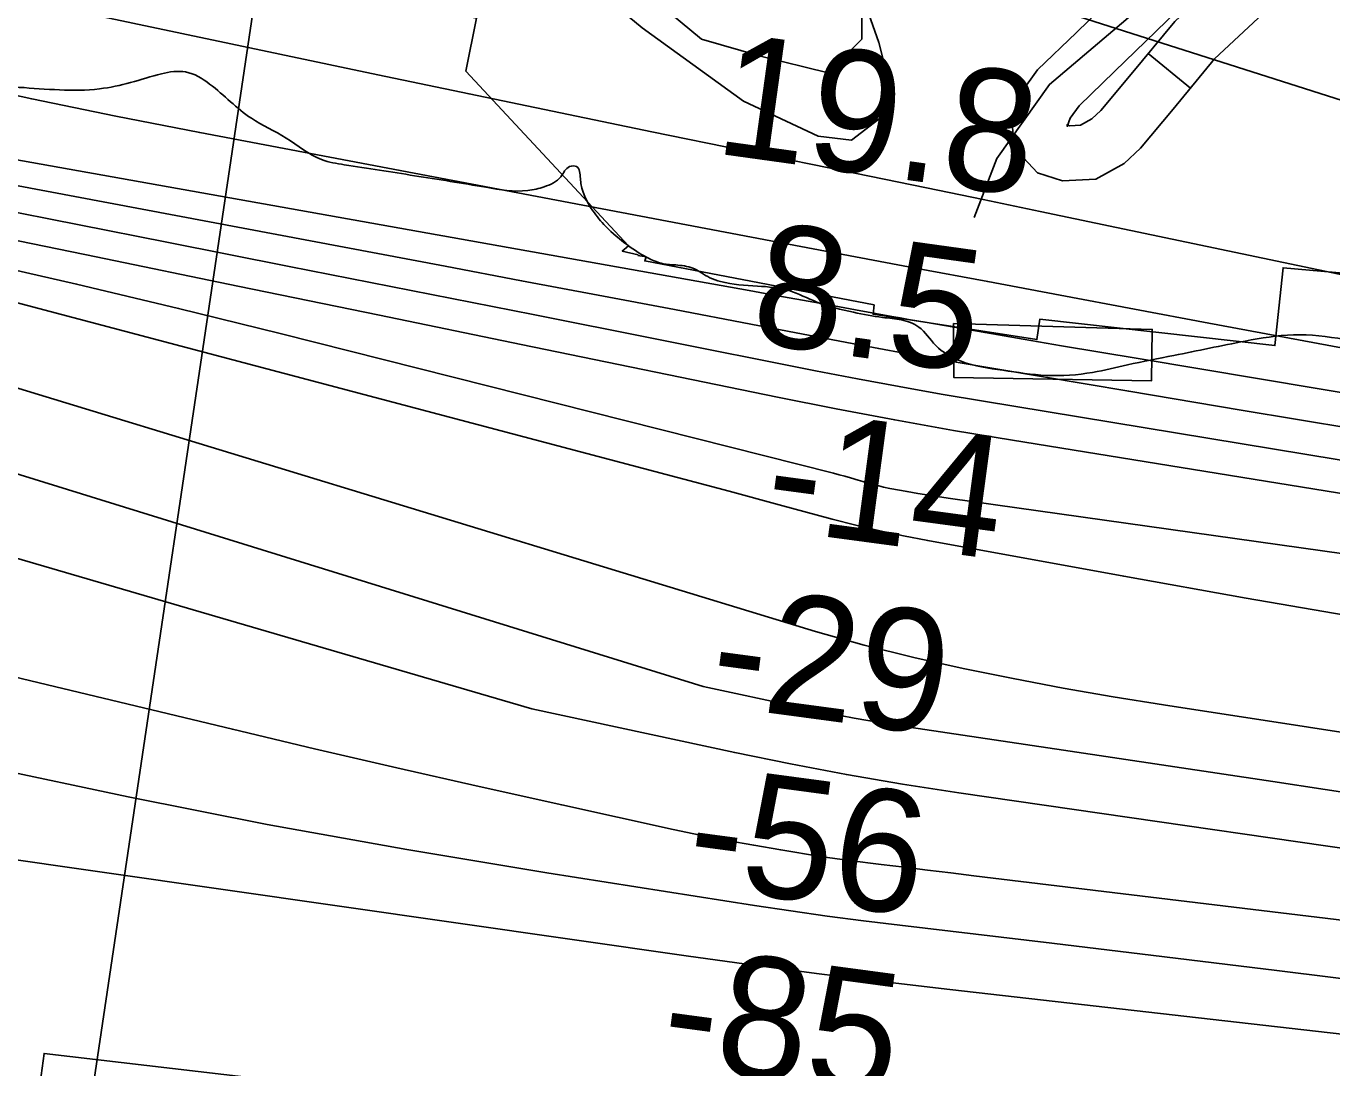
# Model space of a CAD drawing. Extents: x 3445503 to 3483459, y 540493 to 566012.
# Drawn here: x 3468672 to 3469389, y 552122 to 552694 of the extents above; entities that cross this region are included whole.
import ezdxf

# ---------------------------------------------------------------- set-up
doc = ezdxf.new("R2010")
doc.units = 0
for name, color, linetype in [('V-CHAN-DOCK', 7, 'Continuous'), ('V-RIVR-EDGE', 7, 'Continuous'), ('V-RIVR-RANG', 7, 'Continuous'), ('V-ROAD-CNTR', 7, 'Continuous'), ('V-RRAP-RVMT', 7, 'Continuous'), ('V-SITE-VEGE', 7, 'Continuous'), ('V-TOPO-DPTH', 7, 'Continuous'), ('V-TOPO-MAJR', 7, 'Continuous'), ('V-TOPO-MINR', 7, 'Continuous'), ('V-TOPO-WATR', 7, 'Continuous'), ('V-WETL-SWMP', 7, 'Continuous')]:
    doc.layers.add(name, color=color, linetype=linetype)

msp = doc.modelspace()

# ---------------------------------------------------------------- linework, layer by layer
at = {"layer": 'V-CHAN-DOCK'}
msp.add_lwpolyline([(3469181.64, 552530.29), (3469290.77, 552527.01), (3469290.31, 552498.7), (3469181.88, 552500.59), (3469181.64, 552530.29)], dxfattribs=at)
at = {"layer": 'V-RIVR-EDGE'}
msp.add_spline([(3466309.38, 552621.96), (3466349.7, 552619.42), (3466382.73, 552619.34), (3466411.93, 552618.58), (3466431.74, 552619.22), (3466456.43, 552621.25), (3466478.34, 552625.36), (3466500.25, 552626.35), (3466524.24, 552628.03), (3466536.75, 552627.65), (3466565.61, 552631.75), (3466586.13, 552632.4), (3466600.73, 552633.75), (3466616.03, 552634.41), (3466639.32, 552633.66), (3466653.57, 552633.62), (3466663.66, 552636.38), (3466670.96, 552636.71), (3466676.52, 552638.08), (3466689.38, 552636.31), (3466713.37, 552637.3), (3466728.67, 552638.65), (3466733.54, 552639.33), (3466741.19, 552639.31), (3466744.67, 552640.35), (3466765.88, 552643.43), (3466811.08, 552646.79), (3466822.21, 552647.81), (3466836.47, 552652.29), (3466848.28, 552649.83), (3466872.26, 552647.68), (3466895.55, 552644.84), (3466925.79, 552644.07), (3466966.46, 552642.93), (3466982.79, 552640.8), (3467002.6, 552635.19), (3467043.6, 552627.1), (3467061.67, 552625.66), (3467070.71, 552626.68), (3467078.71, 552629.09), (3467090.2, 552637.06), (3467099.25, 552641.56), (3467116.3, 552647.43), (3467156.66, 552659.15), (3467180.3, 552663.26), (3467190.05, 552666.71), (3467215.1, 552674.64), (3467224.5, 552681.23), (3467241.91, 552694.05), (3467256.19, 552704.44), (3467275.69, 552716.56), (3467305.63, 552735.6), (3467327.56, 552748.41), (3467352.29, 552766.43), (3467374.58, 552781.67), (3467388.85, 552788.24), (3467399.64, 552795.86), (3467402.78, 552801.76), (3467413.91, 552804.17), (3467419.48, 552807.63), (3467425.41, 552815.26), (3467432.37, 552818.72), (3467446.3, 552824.94), (3467466.13, 552834.63), (3467483.88, 552840.5), (3467499.18, 552841.5), (3467510.65, 552844.25), (3467520.05, 552847.71), (3467524.58, 552850.48), (3467538.49, 552854.96), (3467570.83, 552859.75), (3467609.08, 552864.17), (3467645.6, 552868.95), (3467670.28, 552869.58), (3467689.75, 552871.27), (3467696.01, 552871.26), (3467706.09, 552869.84), (3467716.52, 552869.47), (3467730.42, 552869.09), (3467744.68, 552872.18), (3467757.2, 552874.93), (3467768.33, 552874.9), (3467789.87, 552871.37), (3467862.18, 552872.93), (3467905.63, 552870.04), (3467943.49, 552856.05), (3467982.02, 552836.13), (3468014.64, 552810.68), (3468040.66, 552789.06), (3468070.15, 552766.39), (3468095.14, 552752.42), (3468129.53, 552738.43), (3468159.75, 552729.32), (3468202.15, 552725.39), (3468241.43, 552724.6), (3468263.67, 552723.5), (3468284.52, 552718.58), (3468310.55, 552700.09), (3468339.35, 552679.86), (3468348.37, 552674.28), (3468371.31, 552670.05), (3468394.95, 552672.07), (3468423.11, 552672.35), (3468450.57, 552670.55), (3468476.29, 552670.83), (3468493.33, 552672.18), (3468516.29, 552677.34), (3468541.34, 552687.36), (3468560.14, 552697.74), (3468569.53, 552699.45), (3468577.18, 552699.09), (3468586.55, 552693.15), (3468603.19, 552676.08), (3468627.15, 552664.55), (3468668.51, 552659.93), (3468712.66, 552659.12), (3468729.7, 552662.56), (3468746.74, 552667.38), (3468759.96, 552668.39), (3468773.15, 552661.75), (3468796.05, 552642.92), (3468815.14, 552632.1), (3468834.58, 552620.23), (3468847.09, 552617.42), (3468885.66, 552611.42), (3468924.92, 552605.06), (3468947.86, 552603.27), (3468956.91, 552605.33), (3468965.96, 552610.87), (3468970.84, 552616.42), (3468974.66, 552616.41), (3468976.73, 552609.8), (3468983.64, 552592.05), (3468990.57, 552583.69), (3469002.72, 552573.23), (3469014.52, 552565.91), (3469022.16, 552563.11), (3469029.11, 552562.39), (3469038.49, 552560.63), (3469047.86, 552555.39), (3469053.77, 552553.29), (3469073.92, 552550.81), (3469091.3, 552548.33), (3469106.58, 552542.04), (3469126.73, 552536.43), (3469142.71, 552533.61), (3469153.14, 552532.19), (3469162.52, 552528.34), (3469171.88, 552518.24), (3469185.76, 552509.51), (3469208.69, 552504.59), (3469232.67, 552501.75), (3469258.05, 552503.42), (3469277.18, 552507.55), (3469302.57, 552512.7), (3469341.87, 552520.6), (3469368.3, 552524.01), (3469396.11, 552521.51), (3469447.87, 552506.08), (3469526.01, 552475.99), (3469583.68, 552459.86), (3469651.08, 552445.09), (3469684.78, 552437.71), (3469730.66, 552432.73), (3469767.15, 552428.82), (3469829.71, 552423.45), (3469847.79, 552424.1), (3469856.83, 552424.07), (3469867.6, 552422.31), (3469876.28, 552418.46), (3469887.74, 552412.87), (3469925.6, 552399.22), (3469955.13, 552391.85), (3469977.36, 552385.88), (3470001.33, 552379.57), (3470024.27, 552378.47), (3470048.27, 552381.54), (3470074.01, 552388.43), (3470084.09, 552390.84), (3470093.83, 552391.51), (3470109.12, 552387.64), (3470138.28, 552372.97), (3470163.62, 552356.57), (3470192.44, 552345.72), (3470225.46, 552340.43), (3470241.79, 552339.34), (3470271.69, 552339.27), (3470310.96, 552335.7), (3470330.08, 552335.65), (3470358.59, 552336.27), (3470382.57, 552334.82), (3470398.21, 552331.31), (3470414.53, 552324.66), (3470435.02, 552316.62), (3470465.58, 552306.11), (3470481.55, 552297.03), (3470485.38, 552296.33), (3470491.63, 552295.97), (3470495.8, 552293.52), (3470499.96, 552290.73), (3470505.87, 552287.94), (3470526.71, 552283.02), (3470533.31, 552282.65), (3470539.22, 552282.64), (3470542.35, 552281.94), (3470544.08, 552279.5), (3470547.21, 552276.71), (3470551.37, 552273.57), (3470557.62, 552271.82), (3470564.57, 552269.71), (3470576.39, 552270.03), (3470585.77, 552269.31), (3470591.33, 552266.52), (3470613.56, 552258.47), (3470637.52, 552247.98), (3470666.69, 552234.35), (3470680.92, 552228.06), (3470696.55, 552223.15), (3470705.24, 552221.05), (3470710.45, 552221.03), (3470716.37, 552224.84), (3470726.81, 552226.21), (3470744.89, 552227.9), (3470772.01, 552229.92), (3470784.18, 552230.58), (3470792.17, 552230.22), (3470802.94, 552227.06), (3470818.58, 552226.67), (3470830.06, 552229.78), (3470835.98, 552233.58), (3470842.59, 552233.92), (3470861.01, 552232.83), (3470874.21, 552228.28), (3470890.18, 552221.28), (3470909.3, 552220.54), (3470935.37, 552220.48), (3470949.63, 552223.92), (3470960.76, 552226.32), (3470973.28, 552226.29), (3470997.6, 552221.71), (3471022.27, 552216.44), (3471070.56, 552205.19), (3471088.98, 552203.41), (3471111.92, 552203.01), (3471121.66, 552202.63), (3471127.91, 552201.58), (3471132.77, 552198.09), (3471136.58, 552193.21), (3471141.45, 552193.2), (3471145.63, 552195.97), (3471151.19, 552196.65), (3471156.75, 552196.64), (3471178.3, 552192.07), (3471192.54, 552188.21), (3471223.46, 552180.48), (3471265.84, 552168.56), (3471314.83, 552156.27), (3471351.3, 552145.4), (3471386.04, 552136.97), (3471401.34, 552136.59), (3471419.41, 552135.15), (3471433.66, 552131.99), (3471456.24, 552126.37), (3471476.74, 552123.19), (3471490.64, 552119.33), (3471513.9, 552109.19), (3471547.95, 552099.03), (3471579.56, 552092), (3471609.44, 552084.97), (3471637.24, 552078.65), (3471668.5, 552067.44), (3471684.82, 552061.84), (3471699.76, 552059.72), (3471716.44, 552054.46), (3471743.18, 552045.36), (3471759.5, 552035.93), (3471773.39, 552031.03), (3471788.67, 552023.34), (3471808.46, 552013.91), (3471820.61, 552009.01), (3471825.82, 552006.22), (3471833.45, 551997.16), (3471837.26, 551992.63), (3471849.41, 551987.39), (3471863.31, 551984.92), (3471900.51, 551985.87), (3471925.88, 551983.72), (3471961.68, 551978.07), (3472004.07, 551970.32), (3472058.26, 551955.59), (3472104.46, 551941.22), (3472151.7, 551925.11), (3472165.59, 551919.86), (3472170.8, 551915.33), (3472181.91, 551909.74), (3472191.98, 551907.28), (3472199.96, 551902.39), (3472208.99, 551898.9), (3472220.11, 551895.04), (3472235.39, 551890.14), (3472240.61, 551890.13), (3472245.47, 551889.77), (3472259.37, 551886.6), (3472269.45, 551885.19), (3472280.21, 551880.3), (3472294.81, 551878.87), (3472314.28, 551878.13), (3472330.27, 551879.13), (3472344.18, 551880.83), (3472354.25, 551878.72), (3472360.16, 551878.36), (3472367.81, 551879.04), (3472378.25, 551881.1), (3472386.24, 551881.08), (3472400.49, 551879.3), (3472427.26, 551878.19), (3472454.38, 551882.3), (3472479.76, 551882.93), (3472504.44, 551881.48), (3472524.95, 551881.43), (3472536.42, 551880.71), (3472544.41, 551877.9), (3472549.27, 551875.46), (3472555.18, 551875.44), (3472570.12, 551874.71), (3472580.21, 551875.73), (3472593.42, 551876.04), (3472610.1, 551875.66), (3472633.74, 551876.29), (3472647.29, 551873.48), (3472654.24, 551870.33), (3472660.15, 551870.32), (3472666.41, 551871.69), (3472682.05, 551870.96), (3472693.88, 551874.06), (3472707.1, 551879.59), (3472717.88, 551879.91), (3472730.73, 551876.4), (3472741.86, 551876.03), (3472753.68, 551876.69), (3472772.81, 551883.25), (3472794.03, 551888.41), (3472814.55, 551891.14), (3472833.33, 551892.83), (3472843.41, 551894.55), (3472860.46, 551899.37), (3472888.28, 551905.56), (3472914.02, 551910.02), (3472934.19, 551912.4), (3472958.18, 551913.73), (3472986.34, 551913.66), (3473020.75, 551912.88), (3473048.56, 551912.46), (3473074.99, 551916.22), (3473094.82, 551921.74), (3473113.96, 551930.38), (3473134.14, 551940.41), (3473153.29, 551952.18), (3473173.49, 551967.43), (3473183.94, 551974.01), (3473198.2, 551977.8), (3473219.4, 551974.96), (3473232.25, 551969.02), (3473250.3, 551958.55), (3473256.55, 551955.06), (3473269.4, 551952.07)], degree=3, dxfattribs=at)
at = {"layer": 'V-RIVR-RANG'}
msp.add_line((3468872.49, 553210.58), (3468681.43, 551924.69), dxfattribs=at)
at = {"layer": 'V-ROAD-CNTR'}
msp.add_line((3469311.75, 552659.42), (3469288.62, 552678.52), dxfattribs=at)
for points in [[(3469562.66, 553044.34), (3469575.11, 553000.55), (3469583.39, 552987.05), (3469628.27, 552927.96), (3469631.12, 552910.1), (3469625.11, 552894.52), (3469609.78, 552879.77), (3469588.51, 552863.76), (3469453.25, 552841.78), (3469436.91, 552832.03), (3469408.33, 552809.01), (3469234.32, 552661.52), (3469205.48, 552620.83), (3469193, 552588.46)], [(3469409.06, 552751.43), (3469356.98, 552705.49), (3469325.05, 552675.52), (3469302.32, 552647.99), (3469284.36, 552626.62), (3469275.41, 552618.17), (3469259.75, 552609.47), (3469241.5, 552608.56), (3469227.71, 552613.04), (3469214.86, 552626.66), (3469213.67, 552642.65), (3469218.9, 552657.2), (3469227.85, 552669.55), (3469249.15, 552690.13), (3469295.69, 552735.39), (3469343.98, 552776.28), (3469388.23, 552811.54), (3469421.31, 552835.2)], [(3469435.54, 552809.11), (3469390.06, 552774.67), (3469336.78, 552727.69), (3469303.13, 552696.09), (3469279.26, 552667.19), (3469262.51, 552647.25), (3469257.55, 552642.57), (3469251.29, 552639.09), (3469245.52, 552638.8), (3469244.27, 552639.21), (3469243.99, 552639.5), (3469244.06, 552638.51), (3469245.69, 552643.04), (3469250.6, 552649.81), (3469270.03, 552668.59), (3469315.86, 552713.16), (3469363.03, 552753.1), (3469406.31, 552787.6), (3469434.38, 552807.66)]]:
    msp.add_lwpolyline(points, dxfattribs=at)
at = {"layer": 'V-RRAP-RVMT'}
for points in [[(3469008.37, 552567.62), (3469008.44, 552567.91), (3468999.74, 552570.03), (3469003.2, 552572.92), (3468913.9, 552668.82), (3468919.63, 552697.87), (3468768.26, 552729), (3468766.42, 552721.28), (3468629.33, 552748.71), (3468630.12, 552754.08), (3468483.77, 552779.89), (3468489.46, 552814.9), (3468349.28, 552834.76), (3468350.03, 552843.03), (3468217.36, 552850.02)], [(3470328.08, 552342.11), (3470202.56, 552373.59), (3470200.45, 552367.11), (3470051.21, 552396.89), (3470049.36, 552390.45), (3469931.31, 552422.51), (3469933.38, 552435.36), (3469809.28, 552461.71), (3469816.51, 552489.28), (3469666.62, 552528.02), (3469666.37, 552531.55), (3469512.97, 552557.46), (3469511.31, 552547.59), (3469362.61, 552560.86), (3469358.15, 552518.14), (3469229.12, 552532.7), (3469227.43, 552521.39), (3469137.46, 552535.34), (3469138.04, 552540.5), (3469012.05, 552564.58), (3469012.83, 552566.81), (3469008.37, 552567.62)], [(3468154.99, 552262.93), (3468154.53, 552227.83), (3468288.93, 552225.69), (3468288.43, 552213.81), (3468433.04, 552207.66), (3468431.8, 552185.68), (3468553.54, 552179.7), (3468548.14, 552121.07), (3468679.53, 552109.37), (3468682.24, 552129.47), (3468794.95, 552116.22), (3468791.43, 552091.45), (3468903.11, 552075.88)]]:
    msp.add_lwpolyline(points, dxfattribs=at)
at = {"layer": 'V-SITE-VEGE'}
msp.add_lwpolyline([(3469130.88, 552712.19), (3469140.61, 552684.54), (3469145.52, 552665.16), (3469146.02, 552651.7), (3469140.55, 552642.54), (3469125.59, 552630.93), (3469107.34, 552633.17), (3469066.38, 552652.25), (3469010.6, 552692.62), (3468986.66, 552712.64)], dxfattribs=at)
at = {"layer": 'V-TOPO-DPTH'}
for points in [[(3469402.56, 552515.38), (3469321.94, 552530.4), (3469240.13, 552545.78), (3469200.44, 552553.24), (3469160.76, 552560.72), (3469121.07, 552568.21), (3469081.39, 552575.72), (3468767.73, 552635.09), (3468721.54, 552644.14), (3468675.43, 552653.59), (3468629.45, 552663.62)], [(3469401.48, 552472.36), (3469339.69, 552482.69), (3469277.91, 552493.06), (3469182, 552509.21), (3469168.19, 552511.58), (3469154.38, 552514.01), (3469140.59, 552516.53), (3469126.82, 552519.11), (3469070.4, 552529.87), (3469028.41, 552537.87), (3468986.43, 552545.84), (3468944.43, 552553.78), (3468902.44, 552561.7), (3468498.42, 552637.77)], [(3468498.42, 552637.77), (3468902.44, 552561.7), (3468944.43, 552553.78), (3468986.43, 552545.84), (3469028.41, 552537.87), (3469070.4, 552529.87), (3469126.82, 552519.11), (3469140.59, 552516.53), (3469154.38, 552514.01), (3469168.19, 552511.58), (3469182, 552509.21), (3469277.91, 552493.06), (3469339.69, 552482.69), (3469401.48, 552472.36)], [(3468633.08, 552582.86), (3468710.87, 552566.82), (3468788.66, 552550.8), (3468866.46, 552534.79), (3468944.25, 552518.78), (3469085, 552489.84), (3469117.17, 552483.44), (3469149.4, 552477.31), (3469181.7, 552471.59), (3469214.05, 552466.15), (3469644.38, 552396.55)], [(3468633.08, 552582.86), (3468710.87, 552566.82), (3468788.66, 552550.8), (3468866.46, 552534.79), (3468944.25, 552518.78), (3469085, 552489.84), (3469117.17, 552483.44), (3469149.4, 552477.31), (3469181.7, 552471.59), (3469214.05, 552466.15), (3469644.38, 552396.55)], [(3469697.48, 552259.18), (3469296.99, 552320.84), (3469269.4, 552325.31), (3469241.87, 552330.08), (3469214.41, 552335.28), (3469187.01, 552340.78), (3469159.76, 552346.92), (3469132.66, 552353.62), (3469105.79, 552361.17), (3468471.96, 552554.44)], [(3468471.96, 552554.44), (3469105.79, 552361.17), (3469132.66, 552353.62), (3469159.76, 552346.92), (3469187.01, 552340.78), (3469214.41, 552335.28), (3469241.87, 552330.08), (3469269.4, 552325.31), (3469296.99, 552320.84), (3469697.48, 552259.18)], [(3469409.46, 552367.97), (3469342.27, 552379.53), (3469275.14, 552391.45), (3469167.48, 552411.05), (3469154.26, 552413.63), (3469141.1, 552416.42), (3469128.01, 552419.53), (3469114.97, 552422.87), (3469085.98, 552430.67), (3469058.51, 552438.16), (3468619.7, 552554.32)], [(3468619.7, 552554.32), (3469058.51, 552438.16), (3469085.98, 552430.67), (3469114.97, 552422.87), (3469128.01, 552419.53), (3469141.1, 552416.42), (3469154.26, 552413.63), (3469167.48, 552411.05), (3469275.14, 552391.45), (3469342.27, 552379.53), (3469409.46, 552367.97)], [(3469414.45, 552269.92), (3469356.98, 552278.76), (3469299.49, 552287.45), (3469241.98, 552296.05), (3469157.27, 552308.62), (3469142.14, 552311.02), (3469127.04, 552313.61), (3469112, 552316.49), (3469097, 552319.57), (3469044.17, 552330.95), (3468606.39, 552466.58)], [(3468606.39, 552466.58), (3469044.17, 552330.95), (3469097, 552319.57), (3469112, 552316.49), (3469127.04, 552313.61), (3469142.14, 552311.02), (3469157.27, 552308.62), (3469241.98, 552296.05), (3469299.49, 552287.45), (3469356.98, 552278.76), (3469414.45, 552269.92)]]:
    msp.add_lwpolyline(points, dxfattribs=at)
at = {"layer": 'V-TOPO-MAJR'}
msp.add_lwpolyline([(3469480.96, 552229.81), (3469184.53, 552272.6), (3469153.64, 552277.38), (3469122.83, 552282.59), (3469092.14, 552288.43), (3469061.52, 552294.7), (3468950.05, 552318.71), (3468500.28, 552450.14)], dxfattribs=at)
at = {"layer": 'V-TOPO-MINR'}
for points in [[(3469689.17, 552559.01), (3469225.57, 552706.76), (3469204.05, 552713.86), (3469182.39, 552720.48), (3469160.52, 552726.38), (3469138.52, 552731.8), (3469116.36, 552736.59), (3469094.14, 552741.04), (3469071.82, 552744.96), (3469049.44, 552748.54), (3468542.14, 552823.5)], [(3469584.78, 552517.2), (3469229.21, 552591.75), (3469197.99, 552598.26), (3469166.76, 552604.74), (3469135.52, 552611.15), (3469104.27, 552617.53), (3469066.28, 552625.24), (3469016.05, 552635.51), (3468965.82, 552645.85), (3468915.63, 552656.3), (3468865.45, 552666.84), (3468512.12, 552741.47)], [(3469402.56, 552515.38), (3469321.94, 552530.4), (3469240.13, 552545.78), (3469200.44, 552553.24), (3469160.76, 552560.72), (3469121.07, 552568.21), (3469081.39, 552575.72), (3468767.73, 552635.09), (3468721.54, 552644.14), (3468675.43, 552653.59), (3468629.45, 552663.62)], [(3469743.95, 552433.73), (3469283.05, 552510.97), (3469262.02, 552514.51), (3469240.99, 552518.06), (3469219.96, 552521.65), (3469198.94, 552525.25), (3469166.01, 552530.91), (3469161.46, 552531.7), (3469156.9, 552532.5), (3469152.35, 552533.32), (3469147.81, 552534.14), (3469127.77, 552537.8), (3469113.21, 552540.45), (3469098.64, 552543.08), (3469084.08, 552545.7), (3469069.51, 552548.31), (3468488.64, 552652)], [(3469427.85, 552449.7), (3469198.02, 552487.62), (3469174.94, 552491.54), (3469151.88, 552495.61), (3469128.87, 552499.91), (3469105.88, 552504.35), (3469017.78, 552521.83), (3468950.77, 552535.12), (3468883.75, 552548.4), (3468816.72, 552561.65), (3468749.7, 552574.9), (3468508.74, 552622.49)], [(3469644.38, 552396.55), (3469214.05, 552466.15), (3469181.7, 552471.59), (3469149.4, 552477.31), (3469117.17, 552483.44), (3469085, 552489.84), (3468944.25, 552518.78), (3468866.46, 552534.79), (3468788.66, 552550.8), (3468710.87, 552566.82), (3468633.08, 552582.86)], [(3469709.58, 552359.62), (3469179.93, 552434.21), (3469173.97, 552435.08), (3469168.02, 552436), (3469162.08, 552436.98), (3469156.15, 552438.01), (3469146.7, 552439.7), (3469143.11, 552440.47), (3469141.92, 552440.77), (3469139.29, 552441.48), (3469136.79, 552442.16), (3469134.29, 552442.85), (3469131.8, 552443.56), (3469129.32, 552444.28), (3469125.01, 552445.53), (3469121.91, 552446.39), (3469118.8, 552447.22), (3469115.69, 552448.03), (3468811.94, 552524.76), (3468756.04, 552538.55), (3468700.04, 552551.93), (3468643.9, 552564.7)], [(3469697.48, 552259.18), (3469296.99, 552320.84), (3469269.4, 552325.31), (3469241.87, 552330.08), (3469214.41, 552335.28), (3469187.01, 552340.78), (3469159.76, 552346.92), (3469132.66, 552353.62), (3469105.79, 552361.17), (3468471.96, 552554.44)], [(3469409.46, 552367.97), (3469342.27, 552379.53), (3469275.14, 552391.45), (3469167.48, 552411.05), (3469154.26, 552413.63), (3469141.1, 552416.42), (3469128.01, 552419.53), (3469114.97, 552422.87), (3469085.98, 552430.67), (3469058.51, 552438.16), (3468619.7, 552554.32)], [(3469414.45, 552269.92), (3469356.98, 552278.76), (3469299.49, 552287.45), (3469241.98, 552296.05), (3469157.27, 552308.62), (3469142.14, 552311.02), (3469127.04, 552313.61), (3469112, 552316.49), (3469097, 552319.57), (3469044.17, 552330.95), (3468606.39, 552466.58)], [(3469748.81, 552159.95), (3469192.86, 552227.08), (3469180.13, 552228.63), (3469167.4, 552230.17), (3469154.67, 552231.72), (3469141.94, 552233.28), (3469124.49, 552235.41), (3469120.49, 552235.93), (3469116.49, 552236.47), (3469112.5, 552237.06), (3469108.51, 552237.69), (3469086.79, 552241.21), (3469071.97, 552243.74), (3469057.19, 552246.43), (3469042.44, 552249.37), (3469027.73, 552252.47), (3468966.49, 552265.92), (3468921.21, 552276), (3468875.97, 552286.25), (3468830.79, 552296.77), (3468785.65, 552307.47), (3468643.52, 552341.58)], [(3469421.01, 552167.28), (3469359.27, 552175.01), (3469297.5, 552182.54), (3469235.72, 552189.94), (3469152.07, 552199.82), (3469132.12, 552202.29), (3469112.18, 552204.92), (3469092.28, 552207.77), (3469072.39, 552210.78), (3468958.25, 552228.7), (3468881.44, 552241.48), (3468804.81, 552255.21), (3468728.44, 552270.35), (3468652.26, 552286.43)], [(3469431.94, 552135.76), (3469179.68, 552164.49), (3469143.75, 552168.74), (3469107.84, 552173.2), (3469071.98, 552177.96), (3469036.14, 552182.93), (3468522.35, 552256.38)]]:
    msp.add_lwpolyline(points, dxfattribs=at)
at = {"layer": 'V-TOPO-WATR'}
msp.add_lwpolyline([(3469401.48, 552472.36), (3469339.69, 552482.69), (3469277.91, 552493.06), (3469182, 552509.21), (3469168.19, 552511.58), (3469154.38, 552514.01), (3469140.59, 552516.53), (3469126.82, 552519.11), (3469070.4, 552529.87), (3469028.41, 552537.87), (3468986.43, 552545.84), (3468944.43, 552553.78), (3468902.44, 552561.7), (3468498.42, 552637.77)], dxfattribs=at)
at = {"layer": 'V-WETL-SWMP'}
msp.add_lwpolyline([(3468927.6, 553075.13), (3469214.53, 552950.17), (3469283.95, 552903.89), (3469311.72, 552876.12), (3469339.49, 552848.35), (3469334.86, 552815.96), (3469297.84, 552788.19), (3469233.05, 552788.19), (3469186.77, 552797.45), (3469145.11, 552778.93), (3469126.6, 552746.54), (3469131.23, 552704.89), (3469131.23, 552686.37), (3469112.72, 552667.86), (3469075.69, 552677.12), (3469043.3, 552686.37), (3469015.53, 552709.51), (3468936.85, 552760.42), (3468904.46, 552778.93), (3468848.92, 552802.07), (3468788.75, 552811.33), (3468696.2, 552811.33), (3468631.4, 552825.21)], dxfattribs=at)

# ---------------------------------------------------------------- texts
at = {"layer": 'V-RIVR-RANG'}
for s, rotation, p in [('19.8', 352.08833, (3469049.5, 552623.88)), ('8.5', 352.08833, (3469068.89, 552520.22)), ('-14', 352.36722, (3469076.38, 552417.9)), ('-29', 352.36722, (3469046.12, 552321.06)), ('-56', 352.36722, (3469033.38, 552221.88)), ('-85', 352.36722, (3469019.33, 552122.87))]:
    msp.add_text(s, height=67, rotation=rotation, dxfattribs=at).set_placement(p)

doc.saveas('drawing.dxf')
